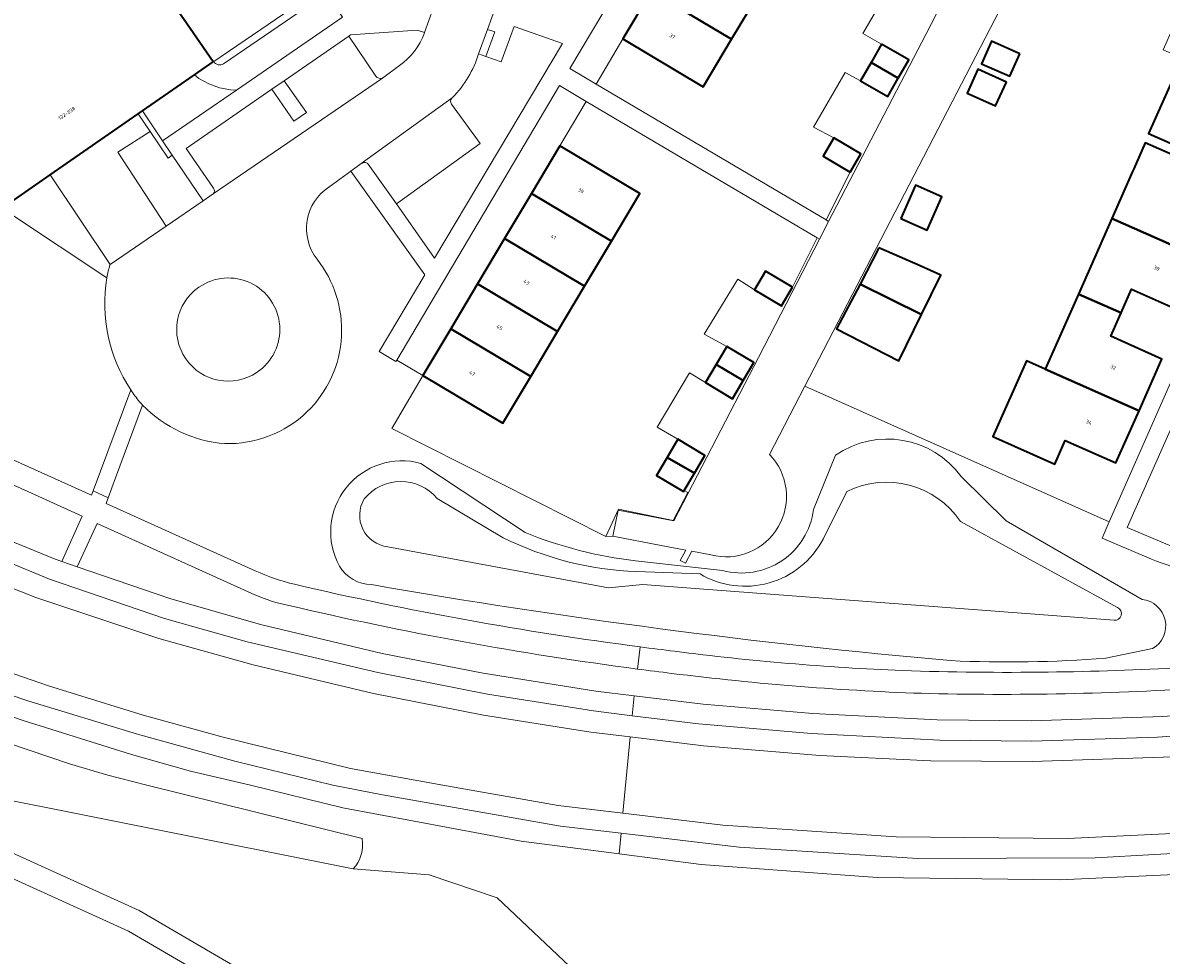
# Model space of a CAD drawing. Header units: metres. Extents: x 197700 to 204338, y 317132 to 325229.
# Tile 1026 of 1056: x 198802 to 198912, y 321983 to 322074. Entities that reach past the tile are written whole.
import ezdxf
from ezdxf.enums import TextEntityAlignment as Align

# ---------------------------------------------------------------- set-up
doc = ezdxf.new("R2010")
doc.units = ezdxf.units.M
for name, color, linetype, lineweight in [('B-WE-GR-BEPLANTING_CULTUUR_HEESTERS-GV', 90, 'Continuous', 18), ('B-WE-GR-GROENVOORZIENING-GV', 80, 'Continuous', 18), ('B-WE-IE-TERREINAFSCHEIDING_KUNSTMATIG_HEKWERK-G', 20, 'IE-TERREINAFSCHEIDING-KUNSTMATIG', 18), ('B-WE-IE-TERREINAFSCHEIDING_KUNSTMATIG_MUUR-GV', 90, 'Continuous', 18), ('B-WE-OG-BEBOUWING-GV', 7, 'Continuous', 35), ('B-WE-OG-BEBOUWING-T18', 10, 'Continuous', 18), ('B-WE-OG-TERREIN_CULTUURSCHEIDING-GV', 7, 'Continuous', 18), ('B-WE-OG-TERREIN_ERF-GV', 7, 'Continuous', 18), ('B-WE-OG-WATER-GV', 130, 'Continuous', 18), ('B-WE-OG-WATER_SLOOT-GV', 120, 'Continuous', 18), ('B-WE-VH-ONVERHARD-GV', 252, 'Continuous', 18), ('B-WE-VH-VERHARDING_ASFALT-GV', 252, 'Continuous', 18), ('B-WE-VH-VERHARDING_BEDRIJFSVLOERPLAAT-GV', 252, 'Continuous', 18), ('B-WE-VH-VERHARDING_BETON-GV', 252, 'Continuous', 18), ('B-WE-VH-VERHARDING_BETONSTRAATSTEEN-GV', 252, 'Continuous', 18), ('B-WE-VH-VERHARDING_OPEN-GV', 252, 'Continuous', 18), ('B-WE-VH-VERHARDING_TEGEL-GV', 252, 'Continuous', 18)]:
    doc.layers.add(name, color=color, linetype=linetype, lineweight=lineweight)
doc.styles.add('NLCS-ISO-M200-T18', font='NLCS-ISO.ttf', dxfattribs={"height": 0.36})
doc.linetypes.add('IE-TERREINAFSCHEIDING-KUNSTMATIG', pattern='A,4,[82,NLCS.SHX,S=0.75,R=90,X=0,Y=0],4,-2', length=10)

msp = doc.modelspace()

# ---------------------------------------------------------------- linework, layer by layer
at = {"layer": 'B-WE-GR-BEPLANTING_CULTUUR_HEESTERS-GV'}
for points in [[(198821.232, 322070.057), (198831.255, 322076.923), (198830.858, 322077.518), (198820.299, 322070.289)], [(198822.492, 322067.512), (198832.808, 322074.598), (198831.255, 322076.923), (198821.232, 322070.057)], [(198820.299, 322070.289), (198820.251, 322070.255), (198818.416, 322068.985)], [(198818.416, 322068.985), (198813.366, 322065.49), (198815.324, 322062.588), (198822.492, 322067.512)]]:
    msp.add_lwpolyline(points, dxfattribs=at)
for points in [[(198821.232, 322070.057, -0.4059025), (198820.299, 322070.289)], [(198820.299, 322070.289, 0.4059025), (198821.232, 322070.057)], [(198818.416, 322068.985, 0.1632819), (198822.492, 322067.512)], [(198822.492, 322067.512, -0.1632819), (198818.416, 322068.985)]]:
    msp.add_lwpolyline(points, format="xyb", dxfattribs=at)
for points in [[(198827.132, 322068.411), (198825.944, 322067.593), (198828.081, 322064.493), (198829.296, 322065.338)], [(198819.279, 322056.765), (198816.271, 322061.185), (198815.871, 322060.913), (198814.113, 322063.484), (198810.979, 322061.501), (198815.689, 322054.309)]]:
    msp.add_lwpolyline(points, close=True, dxfattribs=at)
at = {"layer": 'B-WE-GR-GROENVOORZIENING-GV'}
for points in [[(198824.501, 322040.11, 1.0101915), (198818.843, 322048.364)], [(198818.843, 322048.364, 0.9934116), (198824.501, 322040.11)], [(198827.58, 322017.465, -0.0576334), (198824.3, 322018.504)], [(198861.465, 322011.288, -0.0249994), (198827.58, 322017.465)], [(198864.774, 322010.87, -0.0024173), (198861.465, 322011.288)], [(198889.848, 322008.905, -0.0233983), (198864.774, 322010.87)], [(198903.903, 322008.911, -0.0112415), (198889.848, 322008.905)], [(198917.943, 322009.546, -0.0111788), (198903.903, 322008.911)], [(198834.72, 321994.845, -0.2293605), (198833.851, 321991.875)], [(198833.851, 321991.875, 0.2293605), (198834.72, 321994.845)]]:
    msp.add_lwpolyline(points, format="xyb", dxfattribs=at)
for points in [[(198787.783, 322030.021), (198790.188, 322028.563), (198796.414, 322025.436), (198804.893, 322021.945), (198805.524, 322021.729), (198807.519, 322026.132), (198789.274, 322034.378)], [(198787.979, 322013.319), (198792.844, 322011.365), (198802.248, 322008.207), (198812.901, 322004.953), (198822.35, 322002.347), (198831.876, 322000.001), (198836.7, 321999.08), (198853.97, 321996.02), (198859.87, 321995.334), (198871.34, 321994), (198888.7, 321992.89), (198905.93, 321992.94), (198923.32, 321993.91), (198940.72, 321995.81), (198957.98, 321998.73), (198962.175, 321999.685), (198963.561, 322000), (198970.938, 322001.477), (198978.217, 322003.381), (198989.177, 322006.818), (199000, 322010.673), (199051.503, 322028.059), (199058.421, 322029.884), (199058.193, 322031.865)], [(199058.193, 322031.865), (199049.68, 322030.622), (199040.429, 322027.214), (199040.532, 322026.918), (199011.006, 322016.061), (198988.916, 322008.827), (198977.67, 322005.326), (198961.709, 322001.578), (198957.596, 322000.612), (198955.714, 322000.251), (198953.815, 321999.999), (198937.03, 321997.28), (198920.25, 321995.63), (198903.25, 321994.83), (198886.6, 321995), (198869.74, 321996.12), (198860.056, 321997.284), (198853.77, 321998.04), (198842.552, 322000), (198833.573, 322001.643), (198821.226, 322004.667), (198813.432, 322006.803), (198804.229, 322009.663), (198793.646, 322013.316)], [(198860.958, 322006.752), (198857.176, 322007.215), (198846.905, 322008.858), (198836.239, 322010.96), (198823.557, 322013.926), (198815.524, 322016.19), (198804.33, 322020.016), (198795.578, 322023.629), (198789.307, 322026.793), (198786.636, 322028.356)], [(198824.3, 322018.504), (198808.969, 322025.429), (198807.03, 322021.212), (198816.024, 322018.127), (198824.834, 322015.609), (198836.645, 322012.806), (198846.485, 322010.874), (198857.429, 322009.149), (198861.143, 322008.697), (198867.857, 322007.881), (198878.499, 322006.968), (198890.593, 322006.356), (198899.717, 322006.263), (198912.499, 322006.679), (198924.62, 322007.566), (198936.417, 322008.923), (198949.149, 322010.908), (198958.936, 322012.821), (198962.049, 322013.43), (198973.265, 322016.11), (198977.557, 322017.336), (198986.96, 322020.299), (198988.528, 322023.086), (198986.708, 322022.504)], [(198794.62, 322021.554), (198803.017, 322018.233), (198814.972, 322014.265), (198824.131, 322011.69), (198835.832, 322008.925), (198846.495, 322006.818), (198856.939, 322005.159), (198860.762, 322004.699), (198867.883, 322003.841), (198879.194, 322002.89), (198889.952, 322002.385), (198899.793, 322002.322), (198913.492, 322002.759)], [(198786.168, 322008.881), (198806.286, 322002.097), (198810.017, 322000.974), (198813.786, 322000), (198834.72, 321994.845)], [(198813.786, 322000), (198810.017, 322000.974), (198806.286, 322002.097), (198786.168, 322008.881), (198789.443, 322001.266), (198793.101, 322000), (198833.851, 321991.875)], [(199000, 322008.598), (198989.316, 322004.898), (198978.56, 322001.419), (198975.532, 322000.596), (198972.453, 322000), (198962.639, 321997.805), (198954.88, 321996.07), (198937.5, 321993.4), (198919.96, 321991.62), (198902.5, 321990.83), (198884.792, 321991.046), (198880.744, 321991.342), (198867.65, 321992.3), (198859.68, 321993.338), (198850.15, 321994.58), (198832.84, 321997.81), (198823.865, 322000), (198818.048, 322001.378), (198812.292, 322002.989), (198801.796, 322006.283), (198792.2, 322009.546)], [(198924.708, 322005.615), (198911.991, 322004.675), (198899.784, 322004.268), (198890.852, 322004.366), (198878.367, 322005.016), (198867.39, 322005.964), (198860.958, 322006.752)], [(198834.72, 321994.845), (198813.786, 322000)], [(198833.788, 321973.13), (198812.017, 321985.845), (198797.38, 321992.459)], [(198833.851, 321991.875), (198841.214, 321991.286), (198847.834, 321989.079), (198863.129, 321974.624)]]:
    msp.add_lwpolyline(points, dxfattribs=at)
msp.add_lwpolyline([(198791.205, 321997.168), (198798.237, 321994.536), (198813.048, 321987.843), (198834.849, 321975.111), (198858.613, 321963.502), (198861.18, 321961.494), (198861.461, 321961.274), (198868.835, 321964.451), (198869.049, 321966.959), (198867.736, 321971.93), (198863.129, 321974.624), (198847.834, 321989.079), (198841.214, 321991.286), (198833.851, 321991.875), (198793.101, 322000), (198789.443, 322001.266)], close=True, dxfattribs=at)
at = {"layer": 'B-WE-IE-TERREINAFSCHEIDING_KUNSTMATIG_HEKWERK-G'}
for points in [[(198885.185, 322071.976), (198883.359, 322073.012), (198886.456, 322078.36), (198887.792, 322077.59)], [(198857.459, 322068.1), (198860.044, 322072.481)], [(198880.551, 322062.888), (198878.548, 322063.901), (198881.645, 322069.221), (198883.125, 322068.432)], [(198853.915, 322062.095), (198856.468, 322066.422)], [(198879.801, 322054.902), (198882.124, 322059.537)], [(198876.526, 322048.368), (198878.934, 322053.172)], [(198870.156, 322042.622), (198867.937, 322043.798), (198871.207, 322049.158), (198872.828, 322048.128)], [(198840.547, 322039.67), (198837.591, 322034.649), (198858.385, 322024.165)], [(198840.617, 322039.79), (198840.547, 322039.67)], [(198865.397, 322033.604), (198863.371, 322034.765), (198866.511, 322040.064), (198868.059, 322039.109)], [(198858.385, 322024.165), (198859.61, 322026.805), (198864.933, 322025.714), (198866.359, 322028.425), (198866, 322028.625)]]:
    msp.add_lwpolyline(points, dxfattribs=at)
at = {"layer": 'B-WE-IE-TERREINAFSCHEIDING_KUNSTMATIG_MUUR-GV'}
msp.add_lwpolyline([(198814.113, 322063.484), (198815.871, 322060.913), (198816.271, 322061.185), (198815.324, 322062.588), (198813.366, 322065.49), (198812.942, 322065.196)], close=True, dxfattribs=at)
at = {"layer": 'B-WE-OG-BEBOUWING-GV'}
for points in [[(198784.636, 322077.748), (198784.401, 322077.585), (198799.464, 322055.868), (198804.417, 322059.296), (198812.942, 322065.196), (198813.366, 322065.49), (198818.416, 322068.985), (198820.251, 322070.255), (198817.347, 322074.448), (198814.927, 322077.942), (198814.362, 322078.758), (198805.199, 322091.987)], [(198865.426, 322081.504), (198862.805, 322077.11), (198870.613, 322072.453), (198873.234, 322076.846)], [(198862.805, 322077.11), (198860.044, 322072.481), (198867.849, 322067.818), (198870.613, 322072.453)], [(198885.185, 322071.976), (198884.155, 322070.204), (198886.805, 322068.68), (198887.827, 322070.449)], [(198898.602, 322071.023), (198895.855, 322072.26), (198894.895, 322070.07), (198897.633, 322068.87)], [(198923.492, 322066.582), (198914.367, 322070.621), (198911.125, 322063.296), (198915.377, 322061.414), (198916.393, 322063.709), (198921.266, 322061.552)], [(198886.805, 322068.68), (198884.155, 322070.204), (198883.125, 322068.432), (198885.782, 322066.91)], [(198897.303, 322068.288), (198894.514, 322069.562), (198893.48, 322067.233), (198896.258, 322066)], [(198882.124, 322059.537), (198883.169, 322061.335), (198880.551, 322062.888), (198879.506, 322061.09)], [(198858.938, 322052.838), (198861.694, 322057.461), (198853.915, 322062.095), (198851.161, 322057.475)], [(198907.548, 322055.058), (198916.638, 322051.02), (198918.87, 322056.046), (198913.957, 322058.242), (198915, 322060.555), (198910.789, 322062.4), (198909.675, 322059.877), (198909.553, 322059.6)], [(198851.161, 322057.475), (198848.553, 322053.101), (198856.33, 322048.465), (198858.938, 322052.838)], [(198887.041, 322055.061), (198889.605, 322053.928), (198891.024, 322057.138), (198888.46, 322058.271)], [(198908.458, 322045.889), (198909.451, 322048.174), (198914.405, 322045.994), (198916.638, 322051.02), (198907.548, 322055.058), (198904.298, 322047.698)], [(198853.709, 322044.068), (198856.33, 322048.465), (198848.553, 322053.101), (198845.932, 322048.705)], [(198884.911, 322052.206), (198883.084, 322048.683), (198889.052, 322045.716), (198890.923, 322049.544), (198888.911, 322050.435)], [(198876.526, 322048.368), (198873.899, 322049.92), (198872.828, 322048.128), (198875.455, 322046.576)], [(198843.319, 322044.322), (198851.096, 322039.685), (198853.709, 322044.068), (198845.932, 322048.705)], [(198889.052, 322045.716), (198883.084, 322048.683), (198880.81, 322044.324), (198886.854, 322041.218)], [(198901.081, 322040.411), (198910.192, 322036.382), (198912.404, 322041.385), (198907.464, 322043.604), (198908.458, 322045.889), (198904.298, 322047.698)], [(198851.096, 322039.685), (198843.319, 322044.322), (198840.617, 322039.79), (198848.396, 322035.156)], [(198871.73, 322039.301), (198872.772, 322041.06), (198870.156, 322042.622), (198869.108, 322040.866)], [(198871.73, 322039.301), (198869.108, 322040.866), (198868.059, 322039.109), (198870.687, 322037.541)], [(198910.192, 322036.382), (198901.081, 322040.411), (198899.248, 322041.22), (198895.995, 322033.857), (198902.007, 322031.18), (198903.019, 322033.493), (198907.95, 322031.313)], [(198864.357, 322031.848), (198867.008, 322030.327), (198868.016, 322032.029), (198865.397, 322033.604)], [(198867.008, 322030.327), (198864.357, 322031.848), (198863.316, 322030.091), (198865.935, 322028.516), (198866, 322028.625)]]:
    msp.add_lwpolyline(points, close=True, dxfattribs=at)
at = {"layer": 'B-WE-OG-TERREIN_CULTUURSCHEIDING-GV'}
for points in [[(198809.926, 322049.276), (198800.753, 322055.359), (198799.032, 322054.164), (198760.346, 322109.875), (198792.609, 322132.279), (198809.598, 322107.814), (198815.464, 322105.745), (198830.005, 322146.835), (198849.945, 322139.832), (198850.54, 322141.684), (198828.651, 322149.426)], [(198840.775, 322073.097), (198840.062, 322073.338), (198833.575, 322072.886), (198833.421, 322072.741), (198836.044, 322068.884)], [(198843.405, 322066.162), (198846.173, 322062.345), (198838.05, 322056.463), (198841.759, 322051.183), (198854.183, 322072.046), (198849.496, 322073.683), (198848.221, 322070.254), (198846.728, 322070.783)], [(198840.765, 322073.069), (198840.775, 322073.097)], [(198846.728, 322070.783), (198846.032, 322071.03)], [(198836.69, 322068.68), (198838.333, 322069.898)], [(198843.507, 322066.802), (198843.472, 322066.777)], [(198868.593, 322022.372), (198866.738, 322022.726), (198866.117, 322021.557), (198865.624, 322021.815), (198866.161, 322022.832), (198863.759, 322023.298), (198859.076, 322024.192), (198858.385, 322024.165), (198837.591, 322034.649), (198840.547, 322039.67), (198840.617, 322039.79), (198838.07, 322041.3), (198837.994, 322041.173), (198836.375, 322042.141), (198840.791, 322049.58), (198833.627, 322059.645), (198831.487, 322058.095)], [(198762.832, 322057.172), (198764.755, 322055.732), (198777.627, 322045.846), (198789.271, 322036.902), (198789.674, 322036.653), (198790.124, 322036.402), (198808.418, 322028.164), (198808.579, 322028.596), (198812.226, 322038.408)], [(198910.945, 322022.158), (198906.598, 322024.012), (198907.299, 322025.599), (198877.724, 322038.768), (198874.289, 322032.14)], [(198813.391, 322036.92), (198810.754, 322029.86), (198810.044, 322027.921), (198809.844, 322027.373), (198824.337, 322020.833)], [(198878.572, 322026.769), (198880.7, 322032.052)], [(198840.412, 322031.264), (198850.562, 322024.54)], [(198892.922, 322029.976), (198897.288, 322025.678), (198910.48, 322018.044)], [(198861.27, 322021.793), (198869.728, 322020.854)], [(198911.507, 322013.27), (198906.959, 322012.332)]]:
    msp.add_lwpolyline(points, dxfattribs=at)
for points in [[(198838.333, 322069.898, 0.1592222), (198840.765, 322073.069)], [(198846.032, 322071.03, -0.1179542), (198843.507, 322066.802)], [(198836.044, 322068.884, 0.3679072), (198836.69, 322068.68)], [(198843.472, 322066.777, 0.4138181), (198843.405, 322066.162)], [(198831.487, 322058.095, 0.4390199), (198830.337, 322051.085)], [(198830.337, 322051.085, -0.182324), (198832.708, 322043.63)], [(198812.226, 322038.408, -0.1919497), (198809.926, 322049.276)], [(198832.708, 322043.63, -0.1904665), (198829.355, 322036.263)], [(198821.374, 322033.181, -0.1826372), (198813.391, 322036.92)], [(198829.355, 322036.263, -0.2004396), (198821.374, 322033.181)], [(198880.7, 322032.052, -0.4068272), (198892.922, 322029.976)], [(198874.289, 322032.14, -0.7568242), (198868.593, 322022.372)], [(198832.507, 322021.274, -0.6625125), (198840.412, 322031.264)], [(198869.728, 322020.854, 0.4528178), (198878.572, 322026.769)], [(198850.562, 322024.54, 0.0660395), (198861.27, 322021.793)], [(198914.732, 322020.852, -0.0398591), (198910.945, 322022.158)], [(198824.337, 322020.833, 0.0447293), (198828.138, 322019.515)], [(198835.621, 322019.489, -0.261424), (198832.507, 322021.274)], [(198828.138, 322019.515, 0.0245906), (198861.732, 322013.437)], [(198891.863, 322012.106, -0.021101), (198835.621, 322019.489)], [(198910.48, 322018.044, -0.7281488), (198911.507, 322013.27)], [(198861.732, 322013.437, 0.0023957), (198865.071, 322013.017)], [(198865.071, 322013.017, 0.021741), (198887.188, 322011.14)], [(198906.959, 322012.332, -0.0307317), (198891.863, 322012.106)], [(198887.188, 322011.14, 0.0115805), (198901.35, 322010.99)], [(198901.35, 322010.99, 0.0106142), (198914.547, 322011.442)]]:
    msp.add_lwpolyline(points, format="xyb", dxfattribs=at)
at = {"layer": 'B-WE-OG-TERREIN_ERF-GV'}
for points in [[(198931.404, 322143.036), (198896.626, 322075.241), (198877.724, 322038.768), (198907.299, 322025.599), (198922.005, 322058.904)], [(198810.204, 322050.555), (198810.24, 322050.58), (198804.417, 322059.296), (198799.464, 322055.868), (198784.401, 322077.585)], [(198800.753, 322055.359), (198809.926, 322049.276)]]:
    msp.add_lwpolyline(points, dxfattribs=at)
for points in [[(198857.459, 322068.1), (198879.801, 322054.902), (198880.037, 322054.763), (198889.52, 322072.977), (198898.01, 322089.474), (198908.353, 322109.614), (198908.055, 322109.791), (198889.033, 322121.079), (198886.435, 322122.621), (198886.395, 322122.554), (198885.581, 322121.186), (198876.217, 322105.445), (198875.383, 322104.042), (198865.79, 322087.945), (198864.98, 322086.587), (198854.889, 322069.618)], [(198862.805, 322077.11), (198865.426, 322081.504), (198868.051, 322085.905), (198870.731, 322090.398), (198873.259, 322094.636), (198875.912, 322099.083), (198878.572, 322103.544), (198881.144, 322107.855), (198883.711, 322112.158), (198886.426, 322116.71), (198894.237, 322112.057), (198891.519, 322107.5), (198888.953, 322103.198), (198886.381, 322098.886), (198883.72, 322094.426), (198881.067, 322089.978), (198878.539, 322085.74), (198875.86, 322081.248), (198873.234, 322076.846), (198870.613, 322072.453), (198867.849, 322067.818), (198860.044, 322072.481)], [(198921.832, 322076.098), (198920.824, 322073.821), (198925.734, 322071.648), (198923.492, 322066.582), (198921.266, 322061.552), (198916.393, 322063.709), (198915.377, 322061.414), (198911.125, 322063.296), (198914.367, 322070.621), (198912.539, 322071.43), (198915.789, 322078.773), (198917.618, 322077.964), (198920.874, 322085.32), (198923.095, 322090.336), (198932.239, 322086.288), (198930, 322081.258), (198927.762, 322076.229), (198922.852, 322078.402)], [(198883.125, 322068.432), (198884.155, 322070.204), (198885.185, 322071.976), (198887.827, 322070.449), (198886.805, 322068.68), (198885.782, 322066.91)], [(198898.602, 322071.023), (198897.633, 322068.87), (198894.895, 322070.07), (198895.855, 322072.26)], [(198893.48, 322067.233), (198894.514, 322069.562), (198897.303, 322068.288), (198896.258, 322066)], [(198858.385, 322024.165), (198859.076, 322024.192), (198859.579, 322026.709), (198864.98, 322025.694), (198873.223, 322041.54), (198879.146, 322053.047), (198878.934, 322053.172), (198856.468, 322066.422), (198853.872, 322067.953), (198838.07, 322041.3), (198840.617, 322039.79), (198840.547, 322039.67), (198837.591, 322034.649)], [(198880.551, 322062.888), (198883.169, 322061.335), (198882.124, 322059.537), (198879.506, 322061.09)], [(198840.617, 322039.79), (198843.319, 322044.322), (198845.932, 322048.705), (198848.553, 322053.101), (198851.161, 322057.475), (198853.915, 322062.095), (198861.694, 322057.461), (198858.938, 322052.838), (198856.33, 322048.465), (198853.709, 322044.068), (198851.096, 322039.685), (198848.396, 322035.156)], [(198916.638, 322051.02), (198914.405, 322045.994), (198909.451, 322048.174), (198908.458, 322045.889), (198907.464, 322043.604), (198912.404, 322041.385), (198910.192, 322036.382), (198907.95, 322031.313), (198903.019, 322033.493), (198902.007, 322031.18), (198895.995, 322033.857), (198899.248, 322041.22), (198901.081, 322040.411), (198904.298, 322047.698), (198907.548, 322055.058), (198909.553, 322059.6), (198909.675, 322059.877), (198910.789, 322062.4), (198915, 322060.555), (198913.957, 322058.242), (198918.87, 322056.046)], [(198889.605, 322053.928), (198887.041, 322055.061), (198888.46, 322058.271), (198891.024, 322057.138)], [(198886.854, 322041.218), (198880.81, 322044.324), (198883.084, 322048.683), (198884.911, 322052.206), (198888.911, 322050.435), (198890.923, 322049.544), (198889.052, 322045.716)], [(198872.828, 322048.128), (198873.899, 322049.92), (198876.526, 322048.368), (198875.455, 322046.576)], [(198870.156, 322042.622), (198872.772, 322041.06), (198871.73, 322039.301), (198870.687, 322037.541), (198868.059, 322039.109), (198869.108, 322040.866)], [(198866, 322028.625), (198865.935, 322028.516), (198863.316, 322030.091), (198864.357, 322031.848), (198865.397, 322033.604), (198868.016, 322032.029), (198867.008, 322030.327)]]:
    msp.add_lwpolyline(points, close=True, dxfattribs=at)
msp.add_lwpolyline([(198809.926, 322049.276, -0.0220404), (198810.204, 322050.555)], format="xyb", dxfattribs=at)
at = {"layer": 'B-WE-OG-WATER-GV'}
for points in [[(198841.991, 322027.866, 0.4712243), (198834.918, 322027.809)], [(198892.844, 322025.605, 0.3792818), (198881.795, 322028.521)], [(198834.918, 322027.809, 0.5492659), (198837.209, 322023.164)], [(198861.371, 322020.761, -0.1061618), (198848.4, 322024.047)], [(198879.495, 322023.905, -0.4301663), (198867.538, 322020.536)], [(198907.765, 322016.025, 0.8308632), (198908.109, 322017.263)]]:
    msp.add_lwpolyline(points, format="xyb", dxfattribs=at)
for points in [[(198848.4, 322024.047), (198841.991, 322027.866)], [(198881.795, 322028.521), (198879.495, 322023.905)], [(198908.109, 322017.263), (198892.844, 322025.605)], [(198837.209, 322023.164), (198858.634, 322019.179), (198861.984, 322019.513), (198867.062, 322019.111), (198907.765, 322016.025)], [(198867.538, 322020.536), (198861.371, 322020.761)]]:
    msp.add_lwpolyline(points, dxfattribs=at)
at = {"layer": 'B-WE-OG-WATER_SLOOT-GV'}
for points in [[(198892.922, 322029.976, 0.4068272), (198880.7, 322032.052)], [(198840.412, 322031.264, 0.6625125), (198832.507, 322021.274)], [(198834.918, 322027.809, -0.4712243), (198841.991, 322027.866)], [(198881.795, 322028.521, -0.3792818), (198892.844, 322025.605)], [(198837.209, 322023.164, -0.5492659), (198834.918, 322027.809)], [(198878.572, 322026.769, -0.4528178), (198869.728, 322020.854)], [(198861.27, 322021.793, -0.0660395), (198850.562, 322024.54)], [(198848.4, 322024.047, 0.1061618), (198861.371, 322020.761)], [(198867.538, 322020.536, 0.4301663), (198879.495, 322023.905)], [(198832.507, 322021.274, 0.261424), (198835.621, 322019.489)], [(198835.621, 322019.489, 0.021101), (198891.863, 322012.106)], [(198911.507, 322013.27, 0.7281488), (198910.48, 322018.044)], [(198908.109, 322017.263, -0.8308632), (198907.765, 322016.025)], [(198891.863, 322012.106, 0.0307317), (198906.959, 322012.332)]]:
    msp.add_lwpolyline(points, format="xyb", dxfattribs=at)
for points in [[(198880.7, 322032.052), (198878.572, 322026.769)], [(198850.562, 322024.54), (198840.412, 322031.264)], [(198910.48, 322018.044), (198897.288, 322025.678), (198892.922, 322029.976)], [(198841.991, 322027.866), (198848.4, 322024.047)], [(198879.495, 322023.905), (198881.795, 322028.521)], [(198892.844, 322025.605), (198908.109, 322017.263)], [(198907.765, 322016.025), (198867.062, 322019.111), (198861.984, 322019.513), (198858.634, 322019.179), (198837.209, 322023.164)], [(198869.728, 322020.854), (198861.27, 322021.793)], [(198861.371, 322020.761), (198867.538, 322020.536)], [(198906.959, 322012.332), (198911.507, 322013.27)]]:
    msp.add_lwpolyline(points, dxfattribs=at)
at = {"layer": 'B-WE-VH-ONVERHARD-GV'}
for points in [[(198834.849, 321975.111), (198813.048, 321987.843), (198798.237, 321994.536)], [(198797.38, 321992.459), (198812.017, 321985.845), (198833.788, 321973.13)]]:
    msp.add_lwpolyline(points, dxfattribs=at)
at = {"layer": 'B-WE-VH-VERHARDING_ASFALT-GV'}
for points in [[(198846.032, 322071.03), (198846.888, 322073.408), (198847.722, 322075.726), (198847.751, 322075.808), (198867.603, 322131.989), (198868.526, 322134.494)], [(198919.616, 322035.367), (198928.561, 322055.708), (198933.711, 322067.355), (198946.069, 322095.173), (198947.219, 322097.72), (198942.272, 322099.92), (198923.686, 322058.063), (198909.053, 322025.019), (198913.005, 322023.336), (198913.946, 322023.018), (198915.645, 322022.535)], [(198841.604, 322075.453), (198840.775, 322073.097), (198840.765, 322073.069)], [(198838.333, 322069.898), (198836.69, 322068.68), (198820.249, 322057.429), (198819.279, 322056.765), (198815.689, 322054.309), (198810.24, 322050.58), (198810.204, 322050.555)], [(198831.487, 322058.095), (198833.627, 322059.645), (198834.635, 322060.375), (198843.472, 322066.777), (198843.507, 322066.802)], [(198788.838, 322015.236), (198793.646, 322013.316), (198804.229, 322009.663), (198813.432, 322006.803), (198821.226, 322004.667), (198833.573, 322001.643), (198842.552, 322000), (198853.77, 321998.04), (198860.056, 321997.284), (198860.762, 322004.699), (198856.939, 322005.159), (198846.495, 322006.818), (198835.832, 322008.925), (198824.131, 322011.69), (198814.972, 322014.265), (198803.017, 322018.233), (198794.62, 322021.554), (198788.122, 322024.678), (198771.972, 322032.842)]]:
    msp.add_lwpolyline(points, dxfattribs=at)
for points in [[(198840.765, 322073.069, -0.1592222), (198838.333, 322069.898)], [(198843.507, 322066.802, 0.1179542), (198846.032, 322071.03)], [(198830.337, 322051.085, -0.4390199), (198831.487, 322058.095)], [(198832.708, 322043.63, 0.182324), (198830.337, 322051.085)], [(198810.204, 322050.555, 0.0220404), (198809.926, 322049.276)], [(198809.926, 322049.276, 0.1919497), (198812.226, 322038.408)], [(198818.843, 322048.364, -1.0101915), (198824.501, 322040.11)], [(198824.501, 322040.11, -0.9934116), (198818.843, 322048.364)], [(198829.355, 322036.263, 0.1904665), (198832.708, 322043.63)], [(198812.226, 322038.408, 0.0237373), (198813.076, 322037.256)], [(198813.076, 322037.256, 0.0104947), (198813.391, 322036.92)], [(198813.391, 322036.92, 0.1826372), (198821.374, 322033.181)], [(198821.374, 322033.181, 0.2004396), (198829.355, 322036.263)]]:
    msp.add_lwpolyline(points, format="xyb", dxfattribs=at)
msp.add_lwpolyline([(198959.92, 322008.834), (198949.759, 322006.848), (198937.301, 322004.936), (198924.964, 322003.561), (198913.492, 322002.759), (198899.793, 322002.322), (198889.952, 322002.385), (198879.194, 322002.89), (198867.883, 322003.841), (198860.762, 322004.699), (198860.056, 321997.284), (198869.74, 321996.12), (198886.6, 321995), (198903.25, 321994.83), (198920.25, 321995.63), (198937.03, 321997.28), (198953.815, 321999.999), (198955.714, 322000.251), (198957.596, 322000.612), (198961.709, 322001.578)], close=True, dxfattribs=at)
at = {"layer": 'B-WE-VH-VERHARDING_BEDRIJFSVLOERPLAAT-GV'}
msp.add_lwpolyline([(198846.032, 322071.03), (198846.728, 322070.783), (198847.595, 322073.162), (198846.888, 322073.408)], close=True, dxfattribs=at)
at = {"layer": 'B-WE-VH-VERHARDING_BETON-GV'}
for points in [[(198786.636, 322028.356), (198789.307, 322026.793), (198795.578, 322023.629), (198804.33, 322020.016), (198815.524, 322016.19), (198823.557, 322013.926), (198836.239, 322010.96), (198846.905, 322008.858), (198857.176, 322007.215), (198860.958, 322006.752), (198861.143, 322008.697), (198857.429, 322009.149), (198846.485, 322010.874), (198836.645, 322012.806), (198824.834, 322015.609), (198816.024, 322018.127), (198807.03, 322021.212), (198805.524, 322021.729), (198804.893, 322021.945), (198796.414, 322025.436), (198790.188, 322028.563), (198787.783, 322030.021)], [(198787.207, 322011.511), (198792.2, 322009.546), (198801.796, 322006.283), (198812.292, 322002.989), (198818.048, 322001.378), (198823.865, 322000), (198832.84, 321997.81), (198850.15, 321994.58), (198859.68, 321993.338), (198859.87, 321995.334), (198853.97, 321996.02), (198836.7, 321999.08), (198831.876, 322000.001), (198822.35, 322002.347), (198812.901, 322004.953), (198802.248, 322008.207), (198792.844, 322011.365), (198787.979, 322013.319)]]:
    msp.add_lwpolyline(points, dxfattribs=at)
for points in [[(198958.936, 322012.821), (198949.149, 322010.908), (198936.417, 322008.923), (198924.62, 322007.566), (198912.499, 322006.679), (198899.717, 322006.263), (198890.593, 322006.356), (198878.499, 322006.968), (198867.857, 322007.881), (198861.143, 322008.697), (198860.958, 322006.752), (198867.39, 322005.964), (198878.367, 322005.016), (198890.852, 322004.366), (198899.784, 322004.268), (198911.991, 322004.675), (198924.708, 322005.615), (198937.321, 322007.042), (198949.44, 322008.909), (198959.419, 322010.865)], [(198884.792, 321991.046), (198902.5, 321990.83), (198919.96, 321991.62), (198937.5, 321993.4), (198954.88, 321996.07), (198962.639, 321997.805), (198962.175, 321999.685), (198957.98, 321998.73), (198940.72, 321995.81), (198923.32, 321993.91), (198905.93, 321992.94), (198888.7, 321992.89), (198871.34, 321994), (198859.87, 321995.334), (198859.68, 321993.338), (198867.65, 321992.3), (198880.744, 321991.342)]]:
    msp.add_lwpolyline(points, close=True, dxfattribs=at)
at = {"layer": 'B-WE-VH-VERHARDING_BETONSTRAATSTEEN-GV'}
for points in [[(198833.421, 322072.741), (198827.132, 322068.411), (198829.296, 322065.338), (198828.081, 322064.493), (198825.944, 322067.593), (198817.613, 322061.856), (198820.282, 322057.991)], [(198836.044, 322068.884), (198833.421, 322072.741)], [(198820.249, 322057.429), (198836.69, 322068.68)], [(198843.472, 322066.777), (198834.635, 322060.375), (198834.739, 322060.435)], [(198835.31, 322060.31), (198838.05, 322056.463), (198846.173, 322062.345), (198843.405, 322066.162)], [(198824.337, 322020.833), (198809.844, 322027.373), (198810.044, 322027.921), (198808.579, 322028.596), (198808.418, 322028.164), (198790.124, 322036.402), (198789.674, 322036.653), (198789.271, 322036.902), (198777.627, 322045.846), (198776.414, 322043.977), (198787.984, 322035.112)], [(198812.226, 322038.408), (198808.579, 322028.596), (198810.044, 322027.921)], [(198810.044, 322027.921), (198810.754, 322029.86), (198813.391, 322036.92)], [(198789.274, 322034.378), (198807.519, 322026.132), (198805.524, 322021.729), (198807.03, 322021.212), (198808.969, 322025.429), (198824.3, 322018.504)], [(198861.732, 322013.437), (198861.465, 322011.288)], [(198861.465, 322011.288), (198861.732, 322013.437)]]:
    msp.add_lwpolyline(points, dxfattribs=at)
for points in [[(198836.69, 322068.68, -0.3679072), (198836.044, 322068.884)], [(198843.405, 322066.162, -0.4138181), (198843.472, 322066.777)], [(198834.739, 322060.435, -0.3690927), (198835.31, 322060.31)], [(198820.282, 322057.991, -0.347469), (198820.249, 322057.429)], [(198813.076, 322037.256, -0.0237373), (198812.226, 322038.408)], [(198813.391, 322036.92, -0.0104947), (198813.076, 322037.256)], [(198828.138, 322019.515, -0.0447293), (198824.337, 322020.833)], [(198861.732, 322013.437, -0.0245906), (198828.138, 322019.515)], [(198824.3, 322018.504, 0.0576334), (198827.58, 322017.465)], [(198827.58, 322017.465, 0.0249994), (198861.465, 322011.288)], [(198865.071, 322013.017, -0.0023957), (198861.732, 322013.437)], [(198887.188, 322011.14, -0.021741), (198865.071, 322013.017)], [(198861.465, 322011.288, 0.0024173), (198864.774, 322010.87)], [(198864.774, 322010.87, 0.0233983), (198889.848, 322008.905)], [(198901.35, 322010.99, -0.0115805), (198887.188, 322011.14)], [(198914.547, 322011.442, -0.0106142), (198901.35, 322010.99)], [(198889.848, 322008.905, 0.0112415), (198903.903, 322008.911)], [(198903.903, 322008.911, 0.0111788), (198917.943, 322009.546)]]:
    msp.add_lwpolyline(points, format="xyb", dxfattribs=at)
msp.add_lwpolyline([(198804.417, 322059.296), (198810.24, 322050.58), (198815.689, 322054.309), (198810.979, 322061.501), (198814.113, 322063.484), (198812.942, 322065.196)], close=True, dxfattribs=at)
at = {"layer": 'B-WE-VH-VERHARDING_OPEN-GV'}
for points in [[(198874.289, 322032.14), (198877.724, 322038.768), (198896.626, 322075.241), (198931.404, 322143.036), (198932.54, 322145.251), (198941.073, 322161.884), (198943.804, 322163.345), (198935.382, 322166.134), (198935.943, 322163.46), (198935.852, 322163.283), (198934.681, 322160.995), (198920.064, 322132.446), (198915.398, 322123.305), (198909.228, 322111.274), (198908.353, 322109.614), (198898.01, 322089.474), (198889.52, 322072.977), (198880.037, 322054.763), (198879.146, 322053.047)], [(198879.146, 322053.047), (198873.223, 322041.54), (198864.98, 322025.694), (198859.579, 322026.709), (198859.076, 322024.192), (198863.759, 322023.298), (198866.161, 322022.832), (198865.624, 322021.815), (198866.117, 322021.557), (198866.738, 322022.726), (198868.593, 322022.372)]]:
    msp.add_lwpolyline(points, dxfattribs=at)
msp.add_lwpolyline([(198868.593, 322022.372, 0.7568242), (198874.289, 322032.14)], format="xyb", dxfattribs=at)
at = {"layer": 'B-WE-VH-VERHARDING_TEGEL-GV'}
for points in [[(198963.886, 322157.793), (198962.299, 322154.306), (198964.013, 322153.554), (198940.826, 322101.344), (198922.005, 322058.904), (198907.299, 322025.599), (198906.598, 322024.012), (198910.945, 322022.158)], [(198915.645, 322022.535), (198913.946, 322023.018), (198913.005, 322023.336), (198909.053, 322025.019), (198923.686, 322058.063), (198942.272, 322099.92), (198942.599, 322100.657), (198945.058, 322106.203), (198965.24, 322151.714)], [(198834.739, 322060.435), (198834.635, 322060.375), (198833.627, 322059.645), (198840.791, 322049.58), (198836.375, 322042.141), (198837.994, 322041.173), (198838.07, 322041.3), (198853.872, 322067.953), (198856.468, 322066.422), (198878.934, 322053.172), (198879.146, 322053.047), (198880.037, 322054.763), (198879.801, 322054.902), (198857.459, 322068.1), (198854.889, 322069.618), (198864.98, 322086.587)], [(198817.347, 322074.448), (198820.251, 322070.255), (198820.299, 322070.289), (198830.858, 322077.518)], [(198827.132, 322068.411), (198833.421, 322072.741), (198833.575, 322072.886), (198840.062, 322073.338), (198840.775, 322073.097), (198841.604, 322075.453)], [(198847.751, 322075.808), (198847.722, 322075.726), (198846.888, 322073.408), (198847.595, 322073.162), (198846.728, 322070.783), (198848.221, 322070.254), (198849.496, 322073.683), (198854.183, 322072.046), (198841.759, 322051.183), (198838.05, 322056.463), (198835.31, 322060.31)], [(198832.808, 322074.598), (198822.492, 322067.512), (198815.324, 322062.588), (198816.271, 322061.185), (198819.279, 322056.765), (198820.249, 322057.429)], [(198820.282, 322057.991), (198817.613, 322061.856), (198825.944, 322067.593), (198827.132, 322068.411)]]:
    msp.add_lwpolyline(points, dxfattribs=at)
for points in [[(198835.31, 322060.31, 0.3690927), (198834.739, 322060.435)], [(198820.249, 322057.429, 0.347469), (198820.282, 322057.991)], [(198910.945, 322022.158, 0.0398591), (198914.732, 322020.852)]]:
    msp.add_lwpolyline(points, format="xyb", dxfattribs=at)

# ---------------------------------------------------------------- texts
at = {"layer": 'B-WE-OG-BEBOUWING-T18', "style": 'NLCS-ISO-M200-T18'}
for s, rotation, p in [('37', 329.2, (198864.86, 322072.746)), ('122-238', 34.6, (198806.026, 322065.274)), ('39', 329.2, (198855.974, 322057.737)), ('41', 329.2, (198853.293, 322053.239)), ('30', 336.1, (198911.904, 322050.217)), ('43', 329.2, (198850.678, 322048.855)), ('45', 329.2, (198848.061, 322044.465)), ('32', 336.2, (198907.685, 322040.603)), ('47', 329.2, (198845.404, 322040.008)), ('34', 336.2, (198905.318, 322035.251))]:
    msp.add_text(s, height=0.36, rotation=rotation, dxfattribs=at).set_placement(p, align=Align.MIDDLE)

doc.saveas('drawing.dxf')
